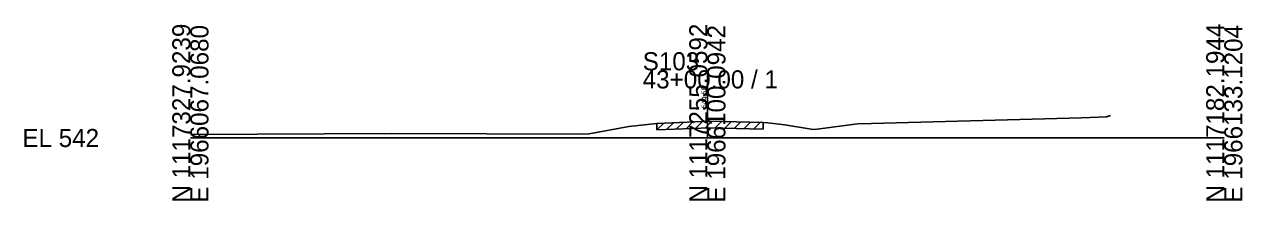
# Model space of a CAD drawing. Extents: x -26 to 163, y -10 to 45020.
# Drawn here: x -25.7 to 162.8, y 2990.3 to 3017.6 of the extents above; entities that cross this region are included whole.
import ezdxf

# ---------------------------------------------------------------- set-up
doc = ezdxf.new("R2010")
doc.units = 0
for name, color, linetype in [('RD_GPK_XS_Cell', 7, 'Continuous'), ('RD_XS_ExGround', 7, 'Continuous'), ('RD_XS_ExPaveRet', 7, 'Continuous'), ('RD_XS_TX_Elev_EX', 7, 'Continuous')]:
    doc.layers.add(name, color=color, linetype=linetype)

msp = doc.modelspace()

# ---------------------------------------------------------------- linework, layer by layer
at = {"layer": 'RD_GPK_XS_Cell'}
for p, q in [((80, 3000), (80, 3010.47)), ((0, 3000), (80, 3000)), ((80, 3000), (160, 3000))]:
    msp.add_line(p, q, dxfattribs=at)
at = {"layer": 'RD_XS_ExGround'}
for p, q in [((141.79, 3003.27), (142.41, 3003.49)), ((61.7, 3000.62), (67.83, 3001.77)), ((67.83, 3001.77), (72.2, 3002.26)), ((72.2, 3002.26), (80.4, 3002.59)), ((80.4, 3002.59), (88.66, 3002.39)), ((88.66, 3002.39), (89.36, 3002.32)), ((89.36, 3002.32), (91.99, 3002.03)), ((91.99, 3002.03), (96.06, 3001.36)), ((96.99, 3001.37), (103.25, 3002.17)), ((103.25, 3002.17), (105.43, 3002.26)), ((105.43, 3002.26), (137.89, 3003.1)), ((137.89, 3003.1), (141.79, 3003.27)), ((0, 3000.52), (31.07, 3000.72)), ((31.07, 3000.72), (60.59, 3000.61)), ((60.59, 3000.61), (61.7, 3000.62)), ((96.06, 3001.36), (96.38, 3001.29)), ((96.38, 3001.29), (96.99, 3001.37))]:
    msp.add_line(p, q, dxfattribs=at)
at = {"layer": 'RD_XS_ExPaveRet'}
for p, q in [((72.2, 3001.26), (73.25, 3002.3)), ((72.2, 3001.26), (72.2, 3002.26)), ((72.2, 3001.26), (80.4, 3001.59)), ((73.7, 3001.32), (74.75, 3002.36)), ((75.2, 3001.38), (76.25, 3002.42)), ((76.7, 3001.44), (77.75, 3002.48)), ((78.2, 3001.5), (79.25, 3002.55)), ((79.7, 3001.56), (80.72, 3002.59)), ((80.4, 3001.59), (88.66, 3001.39)), ((81.2, 3001.57), (82.18, 3002.55)), ((82.7, 3001.54), (83.68, 3002.51)), ((84.2, 3001.5), (85.18, 3002.48)), ((85.7, 3001.46), (86.68, 3002.44)), ((87.2, 3001.43), (88.18, 3002.4)), ((88.66, 3002.39), (88.66, 3001.39))]:
    msp.add_line(p, q, dxfattribs=at)

# ---------------------------------------------------------------- texts
at = {"layer": 'RD_GPK_XS_Cell'}
for s, p in [('N 1117327.9239', (0, 2990)), ('E 1966067.0680', (2.8, 2990)), ('N 1117255.0592', (80, 2990)), ('E 1966100.0942', (82.8, 2990)), ('N 1117182.1944', (160, 2990)), ('E 1966133.1204', (162.8, 2990))]:
    msp.add_text(s, height=2.8, rotation=90, dxfattribs=at).set_placement(p)
for s, p in [('S103', (70, 3010.47)), ('43+00.00 / 1', (70, 3007.67)), ('EL 542', (-26, 2998.6))]:
    msp.add_text(s, height=2.8, dxfattribs=at).set_placement(p)
at = {"layer": 'RD_XS_TX_Elev_EX'}
msp.add_text('544.58', height=0.8, rotation=90, dxfattribs=at).set_placement((79.9, 3004.58))

doc.saveas('drawing.dxf')
